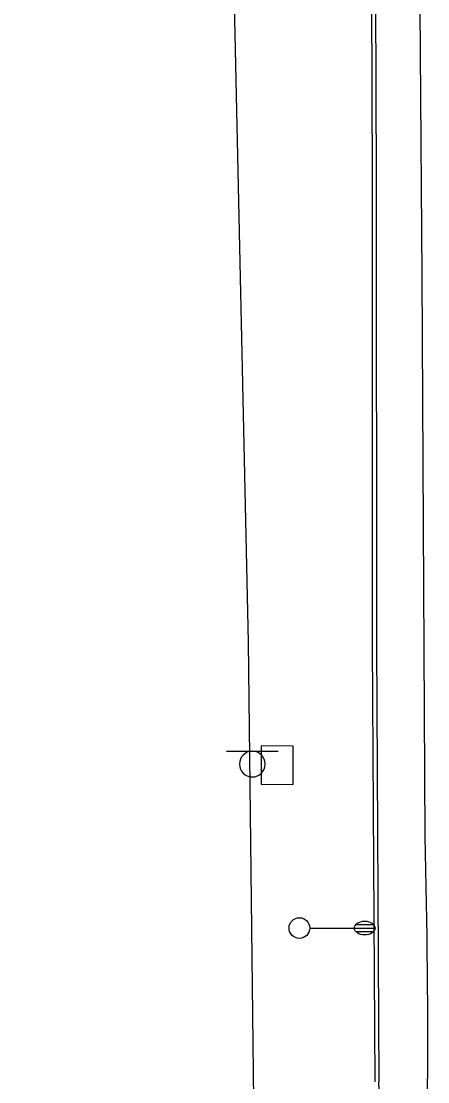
# Model space of a CAD drawing. Extents: x 2145380 to 2157287, y 139568 to 149130.
# Drawn here: x 2150698.8 to 2150757.9, y 144397.5 to 144551.8 of the extents above; entities that cross this region are included whole.
import ezdxf

# ---------------------------------------------------------------- set-up
doc = ezdxf.new("R2010")
doc.units = 0
for name, color, linetype in [('TOPO_Asphalt', 7, 'Continuous'), ('TOPO_Concrete', 7, 'Continuous'), ('TOPO_Curb Back', 7, 'Continuous'), ('TOPO_Fence', 7, 'Continuous'), ('TOPO_Light Pole', 7, 'Continuous'), ('TOPO_Sign', 7, 'Continuous')]:
    doc.layers.add(name, color=color, linetype=linetype)

# ---------------------------------------------------------------- blocks, each defined once
blk = doc.blocks.new('LP')
at = {"layer": 'TOPO_Light Pole'}
blk.add_line((3.81, 0), (20.32, 0), dxfattribs=at)
for points in [[(20.32, 0), (27.94, 0)], [(20.32, 0), (23.5, 0)], [(20.83, 1.27), (27.43, 1.27)], [(20.83, 1.27), (23.5, 1.27)], [(23.71, 1.27), (27.43, 1.27)], [(23.71, 0), (27.94, 0)], [(20.83, -1.27), (27.43, -1.27)], [(20.83, -1.27), (23.5, -1.27)], [(23.71, -1.27), (27.43, -1.27)]]:
    blk.add_lwpolyline(points, dxfattribs=at)
blk.add_circle((0, 0), 3.81, dxfattribs=at)
blk.add_ellipse((24.13, 0), major_axis=(3.81, 0), ratio=0.666667, dxfattribs=at)

msp = doc.modelspace()

# ---------------------------------------------------------------- linework, layer by layer
at = {"layer": 'TOPO_Asphalt'}
msp.add_lwpolyline([(2150757.51, 144433.2), (2150757.08, 144514.8), (2150756.62, 144579.65), (2150756.02, 144664.11), (2150755.54, 144748.83)], dxfattribs=at)
msp.add_arc((2149692.93, 144404.09), 1064.98, 357.39161, 1.5661, dxfattribs=at)
at = {"layer": 'TOPO_Concrete'}
msp.add_lwpolyline([(2150733.68, 144446.38), (2150733.67, 144440.81), (2150738.35, 144440.8), (2150738.36, 144446.37), (2150733.68, 144446.38)], dxfattribs=at)
at = {"layer": 'TOPO_Curb Back'}
for points in [[(2150748.66, 144729.08), (2150749.06, 144675.8), (2150749.58, 144594.71), (2150749.82, 144528.8), (2150749.84, 144461.15), (2150750.21, 144397.54)], [(2150749.26, 144729.08), (2150749.66, 144675.8), (2150750.18, 144594.72), (2150750.42, 144528.8), (2150750.44, 144461.16), (2150750.81, 144397.55)]]:
    msp.add_lwpolyline(points, dxfattribs=at)
msp.add_arc((2149958.37, 144379.75), 792.64, 357.97442, 1.28677, dxfattribs=at)
at = {"layer": 'TOPO_Fence'}
msp.add_lwpolyline([(2150733.08, 144353.15), (2150731.82, 144461.48), (2150729.81, 144554.28), (2150726.55, 144638.71), (2150721.83, 144744), (2150717.46, 144842.9), (2150712.1, 144948.81), (2150707.9, 145034), (2150703.43, 145132.27), (2150698.8, 145229.58)], dxfattribs=at)
at = {"layer": 'TOPO_Sign'}
for points in [[(2150728.65, 144445.61), (2150736.15, 144445.62)], [(2150732.4, 144445.61), (2150732.4, 144445.61)], [(2150730.53, 144443.74), (2150730.53, 144443.74)], [(2150734.27, 144443.74), (2150734.27, 144443.74)], [(2150732.4, 144441.87), (2150732.4, 144441.87)]]:
    msp.add_lwpolyline(points, dxfattribs=at)
for start, end in [(90, 180), (360, 90), (180, 270), (270, 0)]:
    msp.add_arc((2150732.4, 144443.74), 1.87, start, end, dxfattribs=at)

# ---------------------------------------------------------------- block references
at = {"layer": 'TOPO_Light Pole', "xscale": 0.39370000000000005, "yscale": 0.3937000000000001}
msp.add_blockref('LP', (2150739.24, 144419.9), dxfattribs=at)

doc.saveas('drawing.dxf')
